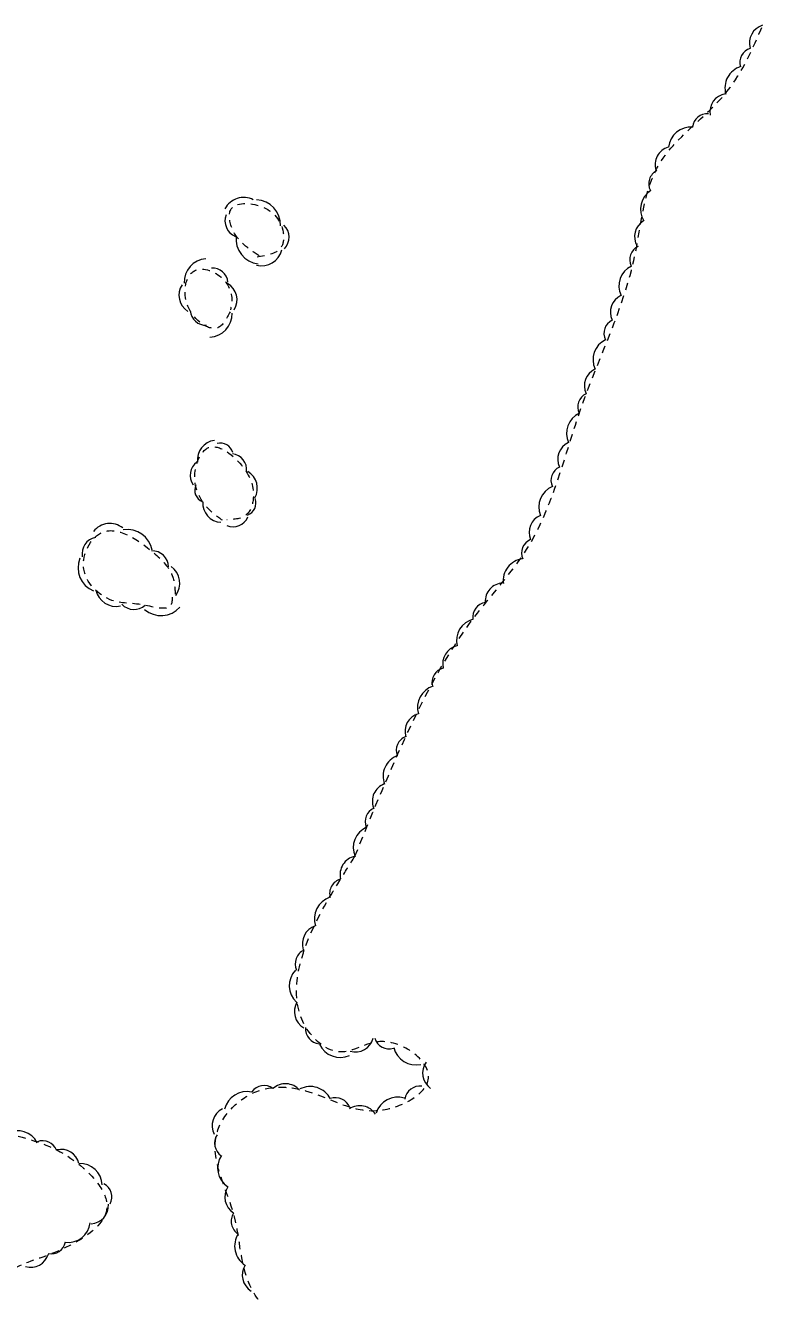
# Model space of a CAD drawing. Extents: x 2362213 to 2366494, y 6968794 to 6978110.
# Drawn here: x 2364765.2 to 2365046.6, y 6973554.7 to 6974037.9 of the extents above; entities that cross this region are included whole.
import ezdxf

# ---------------------------------------------------------------- set-up
doc = ezdxf.new("R2010")
doc.units = 0
doc.header["$LTSCALE"] = 1.9
doc.linetypes.add('LONG_DASHED', pattern=[7.5, 6, -1.5])
doc.linetypes.add('SHORT_DASHED', pattern=[2.7, 1.5, -1.2])
doc.layers.add('29', color=7, linetype='Continuous', lineweight=13)
doc.layers.add('3', color=7, linetype='Continuous', lineweight=25)

msp = doc.modelspace()

# ---------------------------------------------------------------- linework, layer by layer
at = {"layer": '29'}
for centre, radius, start, end in [((2365048.618, 6974031.143), 7.035, 106.65514, 196.65514), ((2365043.482, 6974023.717), 5.622, 106.65514, 196.65514), ((2365040.646, 6974014.044), 8.438, 106.75998, 196.75998), ((2365033.484, 6974004.798), 7.035, 99.31068, 189.31068), ((2365025.413, 6973998.542), 5.622, 84.67901, 174.67901), ((2365019.144, 6973990.639), 8.438, 84.67901, 174.67901), ((2365012.611, 6973984.645), 7.035, 106.85037, 196.85037), ((2365008.763, 6973977.441), 5.622, 117.19757, 207.19757), ((2364848.538, 6973964.219), 8.002, 62.53201, 152.53201), ((2365008.45, 6973967.757), 8.438, 122.21044, 212.21044), ((2364853, 6973961.741), 9.598, 357.53501, 87.53501), ((2364847.819, 6973963.267), 6.395, 158.51486, 248.51486), ((2365004.762, 6973957.267), 7.035, 121.00708, 211.00708), ((2364855.229, 6973956.38), 9.598, 173.31808, 263.31808), ((2364859.499, 6973957.013), 6.395, 316.2672, 46.2672), ((2365001.496, 6973948.456), 5.622, 115.71758, 205.71758), ((2364834.69, 6973940.022), 8.789, 93.42412, 183.42412), ((2364855.321, 6973954.095), 8.002, 256.42102, 346.42102), ((2364836.719, 6973939.429), 5.856, 4.53129, 94.53129), ((2365000.2, 6973938.453), 8.438, 115.71758, 205.71758), ((2364831.205, 6973934.901), 7.327, 146.9364, 236.9364), ((2364838.703, 6973933.121), 7.327, 329.24728, 59.24728), ((2364995.562, 6973928.48), 7.035, 115.71758, 205.71758), ((2364834.049, 6973929.335), 5.856, 183.13647, 273.13647), ((2364835.35, 6973927.712), 8.789, 272.18999, 2.18999), ((2364991.659, 6973920.337), 5.622, 115.71758, 205.71758), ((2364990.301, 6973910.319), 8.438, 115.39478, 205.39478), ((2364985.607, 6973900.373), 7.035, 115.39478, 205.39478), ((2364981.658, 6973892.252), 5.622, 115.39478, 205.39478), ((2364980.23, 6973882.235), 8.438, 114.96548, 204.96548), ((2364838.327, 6973872.2), 7.403, 97.30119, 187.30119), ((2364839.7, 6973873.556), 4.933, 15.20611, 105.20611), ((2364975.461, 6973872.324), 7.035, 114.96548, 204.96548), ((2364834.318, 6973866.215), 6.172, 125.71589, 215.71589), ((2364843.535, 6973868.323), 6.172, 353.19111, 83.19111), ((2364846.388, 6973861.324), 7.403, 329.60194, 59.60194), ((2364971.452, 6973864.234), 5.622, 114.96548, 204.96548), ((2364834.829, 6973860.567), 4.933, 156.26672, 246.26672), ((2364969.64, 6973854.164), 8.438, 112.9142, 202.9142), ((2364840.317, 6973855.656), 7.403, 176.75696, 266.75696), ((2364848.316, 6973855.67), 4.933, 289.73521, 19.73521), ((2364964.52, 6973844.43), 7.035, 112.9142, 202.9142), ((2364797.486, 6973839.883), 7.944, 51.59994, 141.59994), ((2364844.47, 6973852.722), 6.172, 247.50345, 337.50345), ((2364793.225, 6973836.266), 6.349, 100.73331, 190.73331), ((2364804.262, 6973835.955), 9.529, 9.85044, 99.85044), ((2364960.223, 6973836.488), 5.622, 112.9142, 202.9142), ((2364813.596, 6973831.059), 6.349, 1.69683, 91.69683), ((2364794.891, 6973830.92), 9.529, 157.5494, 247.5494), ((2364956.045, 6973825.975), 8.438, 97.26766, 187.26766), ((2364816.243, 6973824.954), 7.944, 324.36569, 54.36569), ((2364799.902, 6973824.108), 7.944, 192.16983, 282.16983), ((2364947.771, 6973818.104), 7.035, 93.02411, 183.02411), ((2364806.716, 6973821.349), 6.349, 222.41972, 312.41972), ((2364941.583, 6973812.084), 5.622, 97.97171, 187.97171), ((2364817.054, 6973822.212), 9.529, 228.81054, 318.81054), ((2364938.178, 6973803.071), 8.438, 103.5981, 193.5981), ((2364931.55, 6973794.294), 7.035, 103.5981, 193.5981), ((2364926.024, 6973787.152), 5.622, 103.5981, 193.5981), ((2364923.313, 6973777.669), 8.438, 106.8906, 196.8906), ((2364917.2, 6973768.525), 7.035, 106.8906, 196.8906), ((2364912.374, 6973761.231), 5.622, 110.66317, 200.66317), ((2364910.201, 6973751.381), 8.438, 110.66317, 200.66317), ((2364904.702, 6973741.855), 7.035, 110.66317, 200.66317), ((2364900.528, 6973734.106), 5.622, 113.33638, 203.33638), ((2364898.817, 6973724.165), 8.438, 113.33638, 203.33638), ((2364892.55, 6973713.812), 7.212, 102.57499, 192.57499), ((2364887.136, 6973706.63), 5.763, 105.79594, 195.79594), ((2364884.2, 6973696.993), 8.65, 108.33579, 198.33579), ((2364878.171, 6973687.465), 7.212, 108.33579, 198.33579), ((2364873.964, 6973679.776), 5.763, 114.05811, 204.05811), ((2364874.632, 6973671.497), 8.65, 136.91903, 226.91903), ((2364875.131, 6973661.596), 7.212, 149.96591, 239.96591), ((2364877.938, 6973655.043), 5.763, 175.00664, 265.00664), ((2364885.385, 6973652.748), 8.65, 204.29949, 294.29949), ((2364891.096, 6973653.388), 7.212, 254.36018, 344.36018), ((2364904.11, 6973653.136), 5.763, 196.48204, 286.48204), ((2364914.269, 6973649.869), 8.65, 193.04466, 283.04466), ((2364924.048, 6973638.176), 7.212, 144.7726, 234.7726), ((2364864.532, 6973626.854), 7.212, 41.84441, 131.84441), ((2364849.712, 6973622.406), 8.65, 76.85639, 166.85639), ((2364856.334, 6973627.617), 5.763, 54.41938, 144.41938), ((2364873.983, 6973624.368), 8.65, 27.14189, 117.14189), ((2364883.63, 6973622.984), 5.763, 20.33421, 110.33421), ((2364907.342, 6973620.304), 8.65, 72.61475, 162.61475), ((2364915.779, 6973627.375), 5.763, 81.80433, 171.80433), ((2364843.728, 6973618.088), 7.212, 117.1795, 207.1795), ((2364892.874, 6973618.45), 7.212, 33.57644, 123.57644), ((2364762.253, 6973607.724), 8.454, 27.03591, 117.03591), ((2364843.215, 6973611.406), 5.763, 146.19778, 236.19778), ((2364771.869, 6973606.693), 5.632, 20.99344, 110.99344), ((2364778.849, 6973601.987), 7.048, 13.26595, 103.26595), ((2364847.272, 6973601.893), 8.65, 146.19778, 236.19778), ((2364786.092, 6973595.194), 8.454, 2.12741, 92.12741), ((2364792.623, 6973590.896), 5.632, 332.068, 62.068), ((2364848.569, 6973590.843), 7.212, 147.61318, 237.61318), ((2364789.897, 6973587.634), 7.048, 273.51031, 3.51031), ((2364781.59, 6973581.976), 8.454, 263.10668, 353.10668), ((2364849.568, 6973581.6), 5.763, 147.08178, 237.08178), ((2364853.77, 6973572.151), 8.65, 147.08178, 237.08178), ((2364775.065, 6973574.795), 5.632, 258.70284, 348.70284), ((2364767.321, 6973571.11), 7.048, 253.01741, 343.01741), ((2364855.241, 6973561.112), 7.212, 148.37985, 238.37985)]:
    msp.add_arc(centre, radius, start, end, dxfattribs=at)
at = {"layer": '29', "linetype": 'SHORT_DASHED'}
for points in [[(2364891, 6973720.846), (2364909.917, 6973765.408), (2364936.525, 6973811.954), (2364956.528, 6973837.915), (2364977.481, 6973892.326), (2364997.852, 6973950.034), (2365006.808, 6973984.302), (2365033.098, 6974012.753), (2365046.618, 6974037.872)], [(2364854.507, 6973949.939), (2364844.218, 6973960.252), (2364843.668, 6973967.587), (2364855.298, 6973968.747), (2364863.631, 6973958.956), (2364863.102, 6973953.621), (2364853.472, 6973949.399)], [(2364843.36, 6973928.602), (2364839.026, 6973922.67), (2364827.279, 6973930.729), (2364830.188, 6973944.427), (2364840.508, 6973941.325), (2364844.026, 6973932.168), (2364843.523, 6973929.304)], [(2364840.457, 6973849.031), (2364835.943, 6973852.598), (2364829.903, 6973866.161), (2364835.163, 6973876.772), (2364848.497, 6973869.047), (2364852.238, 6973857.433), (2364849.677, 6973851.189), (2364842.096, 6973849.196)], [(2364821.325, 6973819.707), (2364820.892, 6973816.913), (2364810.283, 6973816.712), (2364798.276, 6973818.498), (2364787.487, 6973830.965), (2364794.27, 6973844.28), (2364814.143, 6973836.69), (2364821.523, 6973827.329), (2364822.46, 6973820.288)], [(2365040.072, 6973548.127), (2365025.189, 6973536.715), (2364997.678, 6973524.122), (2364969.844, 6973514.067), (2364951.386, 6973505.22), (2364927.253, 6973499.11), (2364906.207, 6973503.89), (2364896.394, 6973519.967), (2364887.613, 6973545.105), (2364871.556, 6973541.553), (2364850.937, 6973557.256), (2364845.058, 6973583.272), (2364838.324, 6973615.209), (2364854.22, 6973631.382), (2364874.719, 6973630.637), (2364901.023, 6973623.986), (2364919.143, 6973636.729), (2364901.104, 6973650.149), (2364885.231, 6973646.187), (2364872.717, 6973654.949), (2364872.792, 6973688.07), (2364885.376, 6973711.801), (2364891, 6973720.846)], [(2365037.9, 6973445.442), (2365023.867, 6973443.538), (2364999.858, 6973421.228), (2364985.979, 6973383.353), (2364961.682, 6973351.471), (2364919.882, 6973332.353), (2364891.333, 6973307.82), (2364852.932, 6973262.692), (2364825.656, 6973230.551), (2364794.303, 6973213.861), (2364759.119, 6973183.714), (2364726.228, 6973163.641), (2364691.145, 6973149.085), (2364672.071, 6973167.265), (2364648.319, 6973219.931), (2364641.358, 6973236.796), (2364636.841, 6973275.345), (2364632.955, 6973317.91), (2364633.839, 6973353.19), (2364642.437, 6973385.983), (2364662.883, 6973404.408), (2364697.318, 6973388.316), (2364703.318, 6973386.163), (2364702.987, 6973394.75), (2364679.658, 6973414.499), (2364653.986, 6973435.595), (2364631.869, 6973467.706), (2364629.652, 6973504.117), (2364635.711, 6973530.496), (2364651.373, 6973540.755), (2364660.079, 6973545.508), (2364682.24, 6973549.68), (2364708.599, 6973552.041), (2364711.122, 6973554.875), (2364716.112, 6973558.002), (2364707.645, 6973571.412), (2364721.228, 6973584.753), (2364740.489, 6973576.385), (2364750.789, 6973581.634), (2364740.985, 6973597.751), (2364740.587, 6973615.388), (2364760.636, 6973614.609), (2364784.012, 6973604.631), (2364796.396, 6973587.489), (2364771.96, 6973567.955), (2364755.353, 6973559.226), (2364752.077, 6973553.565), (2364768.906, 6973549.535), (2364787.761, 6973550.074), (2364820.279, 6973547.324), (2364834.075, 6973543.615), (2364850.314, 6973529.109), (2364856.022, 6973511.533), (2364865.139, 6973488.768), (2364883.65, 6973494.005), (2364902.284, 6973485.282), (2364914.875, 6973474.651), (2364943.698, 6973478.866), (2364973.379, 6973493.459), (2365009.261, 6973508.222), (2365035.34, 6973515.84), (2365039.397, 6973516.189)]]:
    msp.add_spline(points, degree=3, dxfattribs=at)
at = {"layer": '3', "linetype": 'LONG_DASHED'}
for points in [[(2364586.418, 6973732.225), (2364587.303, 6973681.251), (2364585.662, 6973600.522), (2364582.985, 6973495.062), (2364577.659, 6973423.248), (2364568.544, 6973352.398), (2364564.637, 6973277.537), (2364558.912, 6973186.489), (2364556.952, 6973116.226), (2364559.351, 6973045.936), (2364565.972, 6973011.287), (2364580.244, 6972998.572), (2364598.847, 6972995.149), (2364623.128, 6973000.381), (2364639.74, 6973009.769), (2364657.902, 6973019.033), (2364663.899, 6973045.691), (2364668.807, 6973072.129), (2364690.41, 6973094.006), (2364708.084, 6973111.485), (2364745.541, 6973141.434), (2364788.32, 6973159.721), (2364851.601, 6973188.196), (2364885.129, 6973205.245), (2364915.068, 6973224.471), (2364957.226, 6973259.495), (2364991.978, 6973286.847), (2365029.676, 6973321.948), (2365035.414, 6973327.423)], [(2365035.821, 6973346.657), (2365009.612, 6973321.197), (2364961.545, 6973279.697), (2364926.846, 6973250.044), (2364891.08, 6973227.243), (2364849.608, 6973205.197), (2364809.946, 6973184.348), (2364769.512, 6973163.503), (2364740.204, 6973148.522), (2364708.509, 6973131.97), (2364679.625, 6973111.234), (2364659.133, 6973099.798), (2364638.529, 6973090.722), (2364633.002, 6973061.988), (2364632.179, 6973043.439), (2364631.535, 6973024.962), (2364628.009, 6973014.918), (2364611.461, 6973008.45), (2364595.457, 6973014.018), (2364585.424, 6973021.643), (2364575.434, 6973049.999), (2364575.353, 6973067.879), (2364576.383, 6973108.941), (2364575.253, 6973166.653), (2364576.666, 6973250.3), (2364579.404, 6973334.51), (2364592.381, 6973455.7), (2364598.173, 6973557.429), (2364599.069, 6973657.462), (2364599.948, 6973705.963), (2364599.449, 6973730.979)]]:
    msp.add_spline(points, degree=3, dxfattribs=at)

doc.saveas('drawing.dxf')
